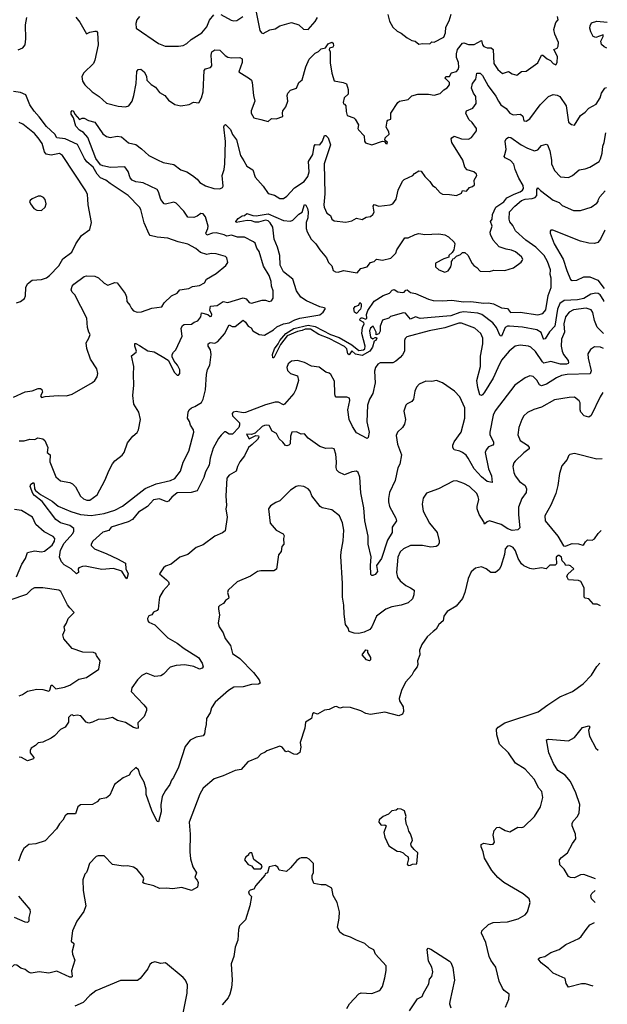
# Model space of a CAD drawing. Extents: x 1690054 to 1842981, y 782881 to 914114.
# Tile 539 of 656: x 1835419 to 1840403, y 816700 to 825057. Entities that reach past the tile are written whole.
import ezdxf

# ---------------------------------------------------------------- set-up
doc = ezdxf.new("R2010")
doc.units = 0

msp = doc.modelspace()

# ---------------------------------------------------------------- linework, layer by layer
at = {"layer": '0CON10XD'}
for points in [[(1837415, 825162.5), (1837454.3, 824965), (1837470, 824945), (1837485, 824940), (1837539.1, 824970.9), (1837585, 824979.2), (1837626.1, 825003.9), (1837725, 825033.8), (1837785, 825013.8), (1837825, 824975.8), (1837865, 824974.3), (1837925, 825041.2), (1837944.5, 825075)], [(1838542.7, 825102.7), (1838556.1, 825046.1), (1838583.8, 824995), (1838621.2, 824961.2), (1838655, 824943.8), (1838705, 824904), (1838745, 824881.2), (1838773.6, 824873.6), (1838805, 824850), (1838835, 824856.2), (1838896.4, 824853.6), (1838915, 824870), (1838935, 824867.5), (1839015, 824908.8), (1839031.4, 824945), (1839032, 824995), (1839062.7, 825047.3), (1839077.5, 825105)], [(1835405, 824802), (1835445, 824817.3), (1835465.8, 824845), (1835471.1, 824895), (1835467.9, 825015), (1835480.5, 825075)], [(1835895, 825078.8), (1835928.8, 825035), (1835985, 824937.5), (1836015, 824952), (1836055, 824961.2), (1836068.8, 824958.8), (1836077.3, 824947.3), (1836084, 824845), (1836057.3, 824712.7), (1836043.3, 824685), (1835964.1, 824605.9), (1835946.7, 824575), (1835950, 824535), (1835971.2, 824505), (1836032.5, 824445), (1836094, 824405), (1836155, 824348.8), (1836255, 824322.5), (1836315, 824317.1), (1836345, 824325.8), (1836373, 824367), (1836387.8, 824415), (1836405.5, 824515), (1836412.3, 824617.7), (1836422.5, 824635), (1836445, 824637.5), (1836475, 824613.3), (1836495, 824577.5), (1836497.1, 824545), (1836535, 824506), (1836570, 824485), (1836605, 824440), (1836650, 824415), (1836680, 824375), (1836735, 824337.5), (1836785, 824327.5), (1836855, 824337.5), (1836893.9, 824356.1), (1836938.8, 824351.2), (1836962, 824395), (1836974.3, 824445.7), (1836983.6, 824626.4), (1836995, 824639.2), (1837038.1, 824651.9), (1837047.5, 824665), (1837042, 824755), (1837048.2, 824785), (1837075, 824800.2), (1837115, 824797.8), (1837162.4, 824752.4), (1837185, 824739.5), (1837215, 824732.9), (1837285, 824735.6), (1837304.4, 824724.4), (1837306.5, 824695), (1837276.7, 824615), (1837369.1, 824559.1), (1837383.8, 824545), (1837390.8, 824525), (1837401.2, 824415), (1837412, 824365), (1837382, 824285), (1837382, 824265), (1837404.4, 824224.4), (1837465, 824211.2), (1837525, 824193.3), (1837555, 824220), (1837593.6, 824216.4), (1837650, 824235), (1837646.7, 824265), (1837651.2, 824285), (1837675, 824317.5), (1837693.8, 824365), (1837688, 824415), (1837694.2, 824435), (1837715, 824458.8), (1837766.7, 824475), (1837786, 824525), (1837815, 824547.5), (1837845, 824656.2), (1837875, 824722), (1837925, 824773.1), (1837952, 824788), (1837975, 824810), (1838013, 824817), (1838035, 824852), (1838065, 824866.7), (1838076.8, 824856.8), (1838080.8, 824835), (1838075.5, 824824.5), (1838047.5, 824815), (1838042.5, 824805), (1838050.8, 824785), (1838052.1, 824692.1), (1838065, 824602.5), (1838087, 824537), (1838162.5, 824525), (1838192, 824512), (1838204.2, 824465), (1838204.4, 824425.6), (1838170, 824395), (1838161.2, 824355), (1838164, 824344), (1838175, 824340), (1838184, 824325), (1838188.3, 824278.3), (1838197.5, 824245), (1838252.5, 824225), (1838264.1, 824214.1), (1838292.5, 824165), (1838287.5, 824135), (1838291.7, 824121.7), (1838341.7, 824071.7), (1838344.2, 824025), (1838351.8, 824011.8), (1838405, 823996.2), (1838496.2, 824026.2), (1838513, 824023), (1838524, 824005), (1838536.7, 824003.3), (1838538, 824015), (1838516.7, 824035), (1838520, 824055), (1838552.5, 824085), (1838549.5, 824105), (1838528.1, 824145), (1838534.4, 824195.6), (1838542.5, 824205), (1838566.9, 824213.1), (1838568, 824265), (1838626.7, 824353.3), (1838640, 824365), (1838715, 824380), (1838745, 824410), (1838795, 824423.8), (1838885, 824424.2), (1838934.2, 824415.8), (1838985, 824430), (1839017, 824463), (1839045, 824480), (1839065.7, 824505), (1839063.1, 824525), (1839032.1, 824555), (1839027.8, 824565), (1839032, 824575), (1839065, 824576), (1839080, 824605), (1839123.3, 824616.7), (1839138.2, 824635), (1839143.9, 824655), (1839141.8, 824695), (1839123.8, 824735), (1839123.8, 824766.2), (1839131.1, 824805), (1839175, 824857.5), (1839185, 824859.6), (1839225, 824847.7), (1839275, 824846.4), (1839335, 824880), (1839343.3, 824845), (1839355, 824830), (1839385, 824819.4), (1839418.5, 824818.5), (1839434.2, 824805), (1839440.5, 824685), (1839475, 824635.8), (1839515, 824600), (1839565, 824616.7), (1839595, 824598), (1839635, 824586.7), (1839675, 824617.5), (1839715, 824620), (1839815, 824690), (1839845, 824757.5), (1839855, 824756.7), (1839892.9, 824725), (1839921.1, 824711.1), (1839943.3, 824685), (1839965, 824674.7), (1839977.7, 824695), (1839981.1, 824745), (1839950, 824805), (1839976.7, 824815), (1839986.1, 824833.9), (1839988.8, 824865), (1839958.6, 824935), (1839948.5, 824975), (1839967.3, 825032.7), (1839986.2, 825055), (1839980, 825085)], [(1836434.5, 825085.5), (1836413.6, 825056.4), (1836403.3, 825025), (1836405.6, 824985.6), (1836595, 824854.4), (1836651.7, 824831.7), (1836765, 824832), (1836805, 824838.8), (1836836.7, 824855), (1836872.1, 824887.9), (1836962.9, 824945), (1837005, 824997.1), (1837027.3, 825052.7), (1837065, 825098.6)], [(1837125, 825100), (1837212.8, 825052.8), (1837235, 825048.6), (1837259.1, 825050.9), (1837310, 825085)], [(1840400.3, 824815.2), (1840377.4, 824827.4), (1840355, 824846.9), (1840347.7, 824875), (1840367.1, 824915), (1840367.5, 824927.5), (1840305, 824907.1), (1840283.3, 824913.3), (1840262.9, 824955), (1840255.6, 824985), (1840257.5, 825005), (1840270.3, 825029.7), (1840315, 825044.5), (1840402.9, 825035.6)], [(1835415, 821483.5), (1835457, 821483), (1835505, 821495.8), (1835545.8, 821494.2), (1835571.7, 821508.3), (1835615, 821498.8), (1835631.2, 821485), (1835657.5, 821425), (1835651.2, 821385), (1835676.2, 821365), (1835675.6, 821305), (1835725, 821176), (1835765, 821144.4), (1835845, 821128.5), (1835866.6, 821116.6), (1835891.5, 821091.5), (1835934, 821014), (1835960.5, 820990.5), (1835989.4, 820979.4), (1836015, 820978.5), (1836074.5, 821025.5), (1836140, 821145), (1836176.2, 821235), (1836205, 821287.5), (1836226.1, 821313.9), (1836287.7, 821362.3), (1836306.1, 821383.9), (1836332.5, 821465), (1836378.3, 821521.7), (1836415, 821552.5), (1836426.2, 821575), (1836443.6, 821663.6), (1836430, 821725), (1836387.5, 821795), (1836377.3, 821867.3), (1836386.5, 821955), (1836383.3, 822045), (1836388.1, 822115), (1836366.2, 822205), (1836405.5, 822234.5), (1836410, 822245), (1836395.7, 822285), (1836395, 822307.5), (1836405, 822309.2), (1836435, 822293.1), (1836505, 822245.7), (1836558.3, 822238.3), (1836628.3, 822198.3), (1836677.7, 822167.7), (1836731.7, 822061.7), (1836755, 822040), (1836765, 822040), (1836776.7, 822055), (1836776.2, 822085), (1836756.7, 822125), (1836729.3, 822159.3), (1836712.5, 822195), (1836712.5, 822215), (1836722.5, 822235), (1836743.6, 822256.4), (1836797.8, 822372.2), (1836788.1, 822435), (1836798.8, 822461.2), (1836815, 822470), (1836875, 822473.3), (1836899.1, 822490.9), (1836929.2, 822500.8), (1836956.1, 822533.9), (1836962.2, 822567.8), (1837014.6, 822554.6), (1837035, 822539.2), (1837045, 822540), (1837049.4, 822555), (1837032.2, 822592.2), (1837038.1, 822625), (1837095, 822631.2), (1837144.6, 822665.4), (1837185, 822657.1), (1837315.4, 822695.4), (1837338.9, 822688.9), (1837365, 822658.1), (1837385, 822650), (1837475, 822676.9), (1837505, 822675.8), (1837535, 822666.2), (1837555, 822670), (1837570, 822695), (1837568.8, 822755), (1837555.6, 822795.6), (1837552.2, 822835), (1837535.6, 822885), (1837486.7, 822965), (1837449.8, 823089.8), (1837429.3, 823119.3), (1837415, 823160), (1837403, 823173), (1837325, 823210), (1837265, 823211.8), (1837215, 823228.2), (1837175, 823219.7), (1837151.7, 823231.7), (1837085, 823248.5), (1837055.3, 823245.3), (1837005, 823228.5), (1836996.6, 823245), (1837015.8, 823284.2), (1837017.8, 823305), (1836995, 823382.9), (1836975, 823408.1), (1836955, 823412.2), (1836925, 823390.4), (1836895, 823378.5), (1836845, 823380.5), (1836811.2, 823431.2), (1836745, 823501.1), (1836725, 823508.2), (1836655, 823490.8), (1836645, 823494), (1836615, 823531.2), (1836595.9, 823595.9), (1836584.4, 823615), (1836465, 823673.6), (1836445, 823676.6), (1836405, 823680.4), (1836373.1, 823695), (1836356.6, 823715), (1836337.7, 823767.7), (1836309.4, 823809.4), (1836187.5, 823802.5), (1836125, 823816), (1836105, 823825.8), (1836065, 823877.9), (1835996.6, 824056.6), (1835960.9, 824100.9), (1835925, 824118.6), (1835893.6, 824153.6), (1835874.1, 824224.1), (1835856.2, 824255), (1835856.2, 824275), (1835864.3, 824285.7), (1835875, 824280), (1835886.7, 824255), (1835925, 824210), (1835948.3, 824221.7), (1835965, 824222.5), (1836001.3, 824201.3), (1836055, 824186.2), (1836125, 824088.6), (1836155, 824065.7), (1836185, 824058), (1836245, 824068), (1836282.3, 824062.3), (1836342.7, 824012.7), (1836405, 823996.7), (1836451.1, 823961.1), (1836514.3, 823905), (1836586.6, 823866.6), (1836635, 823846.2), (1836725, 823827.8), (1836784.1, 823784.1), (1836835, 823765.5), (1836884.3, 823735), (1836922.9, 823705), (1836946.1, 823676.1), (1836995, 823645.7), (1837065, 823623.3), (1837115, 823621.4), (1837137.9, 823632.1), (1837145.7, 823645), (1837135.4, 823735), (1837152.5, 823785), (1837158.4, 823835), (1837165.3, 824024.7), (1837151.1, 824148.9), (1837155, 824163.3), (1837165, 824168.8), (1837205.8, 824125), (1837222.5, 824082.5), (1837256.3, 824036.3), (1837292.2, 823905), (1837318.7, 823858.7), (1837345, 823814), (1837395, 823783.3), (1837415, 823721.2), (1837482.5, 823645), (1837525, 823581.2), (1837578.6, 823568.6), (1837625, 823540), (1837655, 823540), (1837685, 823558.8), (1837748.9, 823631.1), (1837832.5, 823685), (1837862.6, 823727.4), (1837874.8, 823765), (1837869.4, 823855), (1837905, 823913.8), (1837915.6, 823985), (1837925, 823997.1), (1837965.7, 823995), (1837987.8, 824025), (1838003.8, 824075), (1838015, 824074.2), (1838035.7, 824055), (1838053.9, 823995), (1838000.3, 823835), (1838007.8, 823577.8), (1837997.1, 823485), (1838000, 823465), (1838025, 823416.2), (1838054.4, 823394.4), (1838067.5, 823365), (1838085, 823350.8), (1838185, 823338.6), (1838235, 823349.2), (1838275, 823372.5), (1838325, 823361.2), (1838358.3, 823381.7), (1838395, 823386.7), (1838415.5, 823404.5), (1838426.4, 823423.6), (1838415.7, 823475), (1838425, 823489.2), (1838465, 823475.7), (1838560, 823485), (1838585, 823493.8), (1838612.9, 823535), (1838629.5, 823610.5), (1838664.4, 823685.6), (1838680.3, 823699.7), (1838753.3, 823735), (1838768.1, 823751.9), (1838805, 823773.8), (1838825, 823771.2), (1838855.7, 823725.7), (1838898.8, 823685), (1838920.3, 823650.3), (1838943.3, 823635), (1838985, 823586.7), (1839005.9, 823575.9), (1839065, 823574), (1839125, 823563.8), (1839165.8, 823584.2), (1839175, 823606.2), (1839207.5, 823602.5), (1839235, 823632.5), (1839260.7, 823640.7), (1839277.5, 823655), (1839273.3, 823695), (1839296, 823734), (1839293.8, 823745), (1839272, 823765), (1839215, 823784.3), (1839194.6, 823804.6), (1839176.4, 823865), (1839085.6, 824015), (1839078, 824045), (1839083.3, 824055), (1839105, 824068.6), (1839165, 824047.3), (1839225, 824042.2), (1839251.7, 824058.3), (1839294.2, 824115), (1839294.3, 824135), (1839257.5, 824185), (1839228.8, 824208.8), (1839203.8, 824265), (1839209.5, 824285), (1839263, 824307), (1839291.4, 824345), (1839288, 824405), (1839266.7, 824435), (1839251.9, 824475), (1839258.1, 824515), (1839287.3, 824552.7), (1839296.9, 824603.1), (1839325, 824603.1), (1839345, 824584.4), (1839392.2, 824495), (1839457.7, 824407.7), (1839478.8, 824365), (1839500, 824335), (1839544.6, 824304.6), (1839575, 824264.3), (1839605, 824250.4), (1839665.6, 824255.6), (1839687, 824237), (1839695, 824198.8), (1839715, 824196), (1839746.9, 824215), (1839834.4, 824335.6), (1839904.5, 824405), (1839945, 824422.7), (1839978, 824418), (1840000, 824405), (1840053.8, 824325), (1840075, 824187.5), (1840098.3, 824168.3), (1840125, 824162.5), (1840175.6, 824244.4), (1840215, 824272), (1840245, 824306), (1840308.6, 824341.4), (1840342.1, 824395), (1840354.5, 824435), (1840381.1, 824475), (1840395, 824480.4), (1840396.3, 824480.4)], [(1835365, 821853.8), (1835465, 821898.8), (1835525, 821906.2), (1835576.1, 821926.1), (1835595, 821926.7), (1835607.7, 821917.7), (1835612.5, 821895), (1835593.8, 821865), (1835605, 821850), (1835635, 821860), (1835745, 821867.5), (1835815, 821864), (1835865, 821878), (1836035, 821978.8), (1836055.7, 821994.3), (1836076, 822025), (1836082, 822055), (1836072, 822095), (1836018, 822175), (1835987.5, 822267.5), (1835981.4, 822315), (1836006.2, 822355), (1836015.6, 822385), (1836003.8, 822405), (1835994.4, 822444.4), (1835989.4, 822525), (1835885, 822722), (1835862.9, 822745), (1835854.2, 822765), (1835864, 822795), (1835877.9, 822812.1), (1835965, 822877.5), (1835985, 822884.2), (1836055, 822881.2), (1836086.3, 822866.3), (1836135, 822821.4), (1836165, 822804.2), (1836225, 822826.7), (1836245, 822823.3), (1836313.2, 822733.2), (1836324.4, 822704.4), (1836327.5, 822665), (1836353.8, 822635), (1836366, 822605), (1836385, 822586), (1836415, 822574.2), (1836452.7, 822577.3), (1836540, 822610), (1836625, 822620), (1836644.4, 822655), (1836705, 822714.2), (1836753.8, 822735), (1836776.7, 822763.3), (1836833, 822773), (1836854.3, 822775.7), (1836885, 822793.3), (1836945, 822800.5), (1836985, 822822.7), (1837003.7, 822856.3), (1837086.4, 822903.6), (1837167.7, 822972.3), (1837183.8, 822996.2), (1837176, 823035), (1837165, 823047.1), (1837085, 823070), (1837042.7, 823072.7), (1837005, 823063.1), (1836951.6, 823081.6), (1836914, 823115), (1836845, 823151.4), (1836761.5, 823171.5), (1836674.1, 823204.1), (1836585, 823212), (1836525, 823226.2), (1836515.8, 823235.8), (1836475, 823332.5), (1836446.2, 823445), (1836435, 823466.7), (1836340, 823565), (1836185, 823667.8), (1836148.1, 823695), (1836104.5, 823714.5), (1836074.8, 823744.8), (1836042.2, 823805), (1835989.4, 823849.4), (1835968.2, 823878.2), (1835908.4, 823998.4), (1835805, 824045.3), (1835734.3, 824054.3), (1835715.6, 824085.6), (1835645, 824150.7), (1835585, 824233.8), (1835540.2, 824280.2), (1835504.1, 824335), (1835469.6, 824419.6), (1835425, 824440.4), (1835365, 824447.1)], [(1835392.5, 822655), (1835425, 822666.2), (1835458.8, 822691.2), (1835467, 822713), (1835471.5, 822785), (1835485, 822815.6), (1835525, 822847.8), (1835605, 822852.5), (1835645, 822866.7), (1835672.5, 822885), (1835751.1, 822968.9), (1835785, 823028), (1835860.6, 823085), (1835894.5, 823155.5), (1835943.8, 823225), (1836012.3, 823277.7), (1836028.8, 823335), (1835999.2, 823485), (1835995.9, 823534.1), (1835992.7, 823572.7), (1835980, 823605), (1835782.5, 823905), (1835755, 823920.6), (1835685, 823907.3), (1835644.2, 823915), (1835630, 823935), (1835610, 824005), (1835575, 824055.7), (1835545, 824090), (1835445, 824170), (1835415, 824184.2)], [(1840371.5, 822393.4), (1840317.3, 822447.3), (1840293.1, 822505), (1840280.8, 822570.8), (1840264.7, 822594.7), (1840225, 822608.1), (1840116.6, 822593.4), (1840080.8, 822575), (1840047.1, 822535), (1840035.4, 822475), (1840039.6, 822405), (1840014.5, 822345), (1840012.1, 822285), (1840018.8, 822245), (1840032, 822215), (1840069.6, 822165), (1840074.4, 822145.6), (1840070.5, 822139.5), (1840055.8, 822134.2), (1840005, 822134.8), (1839925, 822156.1), (1839865, 822141.5), (1839852.2, 822152.2), (1839795, 822241.9), (1839755, 822277.5), (1839733.8, 822286.2), (1839665, 822295.6), (1839622.4, 822287.6), (1839569.4, 822245), (1839505, 822167.5), (1839473.3, 822103.3), (1839436.1, 822015), (1839362.7, 821895), (1839345, 821873.5), (1839335, 821868.5), (1839322.1, 821872.1), (1839304.1, 821935), (1839295.3, 821995), (1839327.2, 822115), (1839328, 822202), (1839347.1, 822305), (1839347.8, 822355), (1839328.9, 822395), (1839279.4, 822439.4), (1839165, 822481.6), (1839145, 822481.2), (1839025, 822442.2), (1838892.6, 822417.4), (1838701.4, 822365), (1838687.4, 822352.6), (1838681.8, 822335), (1838681.6, 822245), (1838666, 822214), (1838645, 822190), (1838610.3, 822159.7), (1838583.9, 822146.1), (1838475, 822143.8), (1838457.1, 822132.9), (1838435.6, 822104.4), (1838428.6, 822075), (1838433.5, 821975), (1838412.7, 821885), (1838385.4, 821835), (1838369.6, 821785), (1838363.1, 821645), (1838382.5, 821555), (1838375, 821510), (1838365, 821503.3), (1838275, 821552), (1838241.1, 821605), (1838214.7, 821664.7), (1838202.9, 821745), (1838218, 821825), (1838216.1, 821846.1), (1838193.9, 821853.9), (1838102.7, 821852.7), (1838094.3, 821864.3), (1838091.4, 821885), (1838088.8, 821988.8), (1838056.8, 822046.8), (1838045, 822056), (1838014.3, 822064.3), (1837957.5, 822107.5), (1837895, 822116.7), (1837835, 822148.1), (1837775, 822165.6), (1837725, 822158.6), (1837695.7, 822135), (1837683.3, 822105), (1837689.8, 822079.8), (1837715.8, 822055), (1837774.2, 822035), (1837783.1, 821995), (1837762.2, 821917.8), (1837745, 821884), (1837665, 821793.1), (1837655, 821789.4), (1837615, 821810), (1837585, 821810.4), (1837505, 821787.9), (1837335, 821721.8), (1837315, 821719.7), (1837255, 821732.4), (1837230, 821725), (1837221.2, 821715), (1837223.3, 821695), (1837282.5, 821635), (1837283.5, 821615), (1837276.1, 821595), (1837225, 821539.2), (1837195, 821539.2), (1837165, 821560), (1837155, 821558.1), (1837127.9, 821532.1), (1837105, 821502.5), (1837060.7, 821419.3), (1837035.5, 821334.5), (1837026, 821275), (1836995, 821220), (1836979.7, 821170.3), (1836922.9, 821057.1), (1836874.2, 821044.2), (1836755, 821040.7), (1836707.8, 821005), (1836680, 820970), (1836665.9, 820964.1), (1836605, 820991.1), (1836555, 820980.9), (1836502.7, 820925), (1836425, 820878.2), (1836375.6, 820815), (1836338.8, 820795), (1836195, 820750), (1836175, 820721.2), (1836123.9, 820706.1), (1836037.9, 820632.1), (1836024.3, 820605.7), (1836025.8, 820595), (1836051.9, 820565), (1836158.8, 820525), (1836247.7, 820482.3), (1836315.5, 820445), (1836318.5, 820395), (1836337.8, 820355), (1836327.7, 820312.3), (1836315, 820324.4), (1836286.4, 820376.4), (1836215, 820398.2), (1836115, 820389.3), (1835975, 820418.1), (1835952.7, 820417.3), (1835921.2, 820405), (1835914.3, 820395), (1835916.4, 820365), (1835900, 820355), (1835855, 820397.5), (1835795, 820429.2), (1835772.5, 820455), (1835757.1, 820495), (1835765, 820553.8), (1835795.4, 820615), (1835870.7, 820695), (1835879.1, 820715), (1835877.5, 820737.5), (1835843, 820763), (1835765, 820787.1), (1835726.3, 820816.3), (1835608.1, 820968.1), (1835545, 821018.2), (1835531.5, 821035), (1835506.5, 821095), (1835514, 821116), (1835535, 821128), (1835541.9, 821115), (1835542.9, 821075), (1835551.4, 821061.4), (1835595, 821026.9), (1835695, 820972), (1835745, 820926.9), (1835852.5, 820882.5), (1835935, 820856.2), (1836025, 820848.8), (1836135, 820865.3), (1836225, 820895.5), (1836292.1, 820927.9), (1836482.5, 821077.5), (1836575, 821118.4), (1836698, 821145), (1836735, 821162.7), (1836782.2, 821225), (1836805, 821302.5), (1836852.9, 821395), (1836895.7, 821555), (1836894.2, 821575), (1836867.1, 821615), (1836857.7, 821647.7), (1836841.1, 821675), (1836848.5, 821725), (1836856.5, 821745), (1836875, 821764.2), (1836905.6, 821775), (1836961.2, 821808.8), (1836975.3, 821835), (1836996, 821915), (1837003.1, 822045), (1837013, 822087), (1837030.8, 822125), (1837043.4, 822215), (1837038.5, 822255), (1837017.3, 822285), (1837018.5, 822305), (1837035, 822316.4), (1837075, 822313.1), (1837099.6, 822325), (1837155, 822391.5), (1837195, 822468), (1837221.8, 822451.8), (1837245, 822452.5), (1837315, 822505.6), (1837335, 822488.9), (1837355.8, 822455.8), (1837383.2, 822443.2), (1837397.1, 822417.1), (1837450, 822385), (1837495, 822378.2), (1837572.9, 822425), (1837598.5, 822451.5), (1837655, 822475.9), (1837705, 822484.8), (1837751.2, 822508.8), (1837795, 822522.5), (1837965, 822551.1), (1837992.9, 822575), (1838013.3, 822605), (1838002.5, 822612.5), (1837965, 822619.6), (1837851.4, 822671.4), (1837802, 822702), (1837766.4, 822756.4), (1837736.5, 822855), (1837657.1, 822917.1), (1837627.6, 822975), (1837625, 823055.8), (1837606.8, 823126.8), (1837578, 823195), (1837565.2, 823295), (1837542.8, 823332.8), (1837525, 823348.8), (1837505, 823355.3), (1837445, 823338.6), (1837415, 823338.6), (1837385, 823350.8), (1837346.9, 823353.1), (1837253.8, 823335), (1837250.8, 823345), (1837270.7, 823369.3), (1837305, 823391.2), (1837325, 823396.2), (1837345, 823413.3), (1837395, 823395.7), (1837425, 823392.9), (1837525, 823410.6), (1837655, 823352.5), (1837715, 823348.2), (1837735, 823355.4), (1837785, 823405.4), (1837815.2, 823424.8), (1837835, 823488.8), (1837845, 823484), (1837860, 823455), (1837866.1, 823425), (1837862.2, 823375), (1837847.5, 823335), (1837847.9, 823285), (1837856, 823256), (1837892.2, 823195), (1837931.4, 823155), (1837964, 823104), (1838020.6, 823035), (1838036.9, 822995), (1838066.7, 822966.7), (1838078.6, 822928.6), (1838098.1, 822918.1), (1838120, 822915), (1838165, 822927.8), (1838282, 822908), (1838313.7, 822946.3), (1838365, 822958.8), (1838395, 822996.2), (1838425, 823005.8), (1838445, 823024), (1838495, 823015.8), (1838565.6, 823034.4), (1838608.1, 823075), (1838618.6, 823105), (1838685, 823206.7), (1838715, 823206.7), (1838774.6, 823235.4), (1838805, 823241.4), (1838855, 823234), (1838975, 823239.2), (1839025, 823232), (1839056.7, 823215), (1839105, 823170), (1839110, 823155), (1839100, 823105), (1839088.3, 823081.7), (1839060, 823055), (1839058.3, 823041.7), (1839015, 823027.5), (1838945, 822990), (1838945, 822960), (1838975, 822933.3), (1839025, 822913.8), (1839052.5, 822925), (1839075, 822960), (1839082.5, 822985), (1839080, 823005), (1839090, 823015), (1839091.7, 823028.3), (1839105, 823030), (1839125, 823050), (1839157, 823063), (1839175, 823080), (1839195, 823080), (1839219.3, 823059.3), (1839258, 822988), (1839270.5, 822970.5), (1839297.5, 822955), (1839325, 822923.8), (1839405, 822920), (1839439.7, 822930.3), (1839535, 822927.5), (1839608.3, 822951.7), (1839671.7, 822998.3), (1839684, 823015), (1839685.7, 823025.7), (1839675.8, 823045), (1839625, 823086.4), (1839591.7, 823101.7), (1839545, 823109.4), (1839485, 823130), (1839436.2, 823185), (1839411.2, 823235), (1839408.8, 823255), (1839425.8, 823305), (1839412, 823345), (1839425, 823363.8), (1839430.3, 823405), (1839457.2, 823465), (1839525, 823510.8), (1839551.5, 823545), (1839613.2, 823576.8), (1839665, 823595.3), (1839685, 823610), (1839693.4, 823625), (1839689.3, 823649.3), (1839651.8, 823711.8), (1839620.8, 823785), (1839610.2, 823830.2), (1839581.8, 823861.8), (1839535.6, 823885.6), (1839529.2, 823895), (1839534.1, 823914.1), (1839544.7, 823955.3), (1839535.3, 824025), (1839544.9, 824045.1), (1839565, 824058.8), (1839585, 824057.5), (1839672, 823995), (1839725.4, 823965.4), (1839785, 823942.9), (1839815, 823951.5), (1839845, 823990.8), (1839885, 824000), (1839895, 823993.8), (1839915.6, 823945), (1839930.5, 823865), (1839930.5, 823835), (1839955, 823776), (1840005, 823722.9), (1840075, 823719.2), (1840106.9, 823735), (1840165, 823784), (1840215, 823790), (1840255.6, 823804.4), (1840333.8, 823855), (1840345.8, 823875), (1840358.9, 823925), (1840365.5, 823985), (1840376.7, 824015), (1840391.7, 824096.9)], [(1840374.7, 822665.3), (1840372.9, 822672.9), (1840341.6, 822721.6), (1840325, 822732.9), (1840306.2, 822736.2), (1840263.3, 822726.7), (1840205, 822691.1), (1840149.2, 822679.2), (1840037.5, 822672.5), (1840000.8, 822649.2), (1839981, 822599), (1839957.6, 822455), (1839911.4, 822408.6), (1839875, 822347.1), (1839865, 822346.4), (1839858.7, 822355), (1839842.2, 822402.2), (1839806.4, 822425), (1839685, 822446.9), (1839574.4, 822455.6), (1839555, 822454.7), (1839535.3, 822444.7), (1839505, 822371.2), (1839495, 822373.8), (1839463.9, 822443.9), (1839433.2, 822483.2), (1839338.1, 822555), (1839305, 822567.7), (1839185, 822578.3), (1839153.3, 822573.3), (1839075, 822543.8), (1838908.5, 822528.5), (1838815, 822520.6), (1838775, 822535.7), (1838735, 822516.7), (1838690, 822565), (1838675, 822570), (1838565, 822537.5), (1838550, 822525), (1838495, 822507.5), (1838477.5, 822455), (1838477, 822413), (1838465, 822390), (1838441.7, 822381.7), (1838442.5, 822405), (1838416.4, 822456.4), (1838395, 822439.2), (1838385.6, 822415), (1838395, 822363.8), (1838415, 822347.5), (1838435, 822360), (1838445, 822360), (1838447, 822353), (1838440, 822335), (1838425, 822330), (1838411.9, 822278.1), (1838388.2, 822245), (1838325, 822206.4), (1838268.4, 822218.4), (1838235, 822246.2), (1838212.1, 822212.1), (1838202.5, 822222.5), (1838192.5, 822265), (1838175, 822282.5), (1838045, 822350.3), (1837955, 822385.8), (1837885, 822430.6), (1837839.1, 822430.9), (1837815, 822418.6), (1837775, 822411.3), (1837687.2, 822372.8), (1837630.8, 822299.2), (1837575, 822185.8), (1837566.2, 822186.2), (1837564.1, 822215.9), (1837580, 822265), (1837612.5, 822305), (1837624.6, 822335), (1837675.5, 822395), (1837745, 822435.2), (1837865, 822463.4), (1837925, 822452.2), (1838055, 822385.9), (1838129, 822359), (1838236.7, 822296.7), (1838295, 822250), (1838335, 822254.1), (1838347.3, 822265), (1838348.7, 822285), (1838320.7, 822395), (1838325.3, 822445), (1838341.2, 822475), (1838337.8, 822487.8), (1838305.6, 822505), (1838303.1, 822515), (1838313.8, 822526.2), (1838325, 822526.9), (1838355.8, 822515), (1838364, 822525), (1838361.2, 822555), (1838370.9, 822589.1), (1838425, 822667.8), (1838502.9, 822717.1), (1838554.2, 822735), (1838578.5, 822761.5), (1838595, 822767.5), (1838625, 822747.5), (1838665, 822741.1), (1838681.2, 822745), (1838695, 822762), (1838705, 822763.8), (1838735, 822742.5), (1838775, 822734.2), (1838885, 822685.7), (1838925, 822674), (1839005, 822671.2), (1839085, 822677.5), (1839182.4, 822662.4), (1839244.4, 822665.6), (1839355, 822650.6), (1839395, 822654.3), (1839437.5, 822645), (1839505, 822612.5), (1839555, 822607.1), (1839582.7, 822572.7), (1839665, 822575.8), (1839815, 822551.1), (1839855, 822562.2), (1839882.7, 822595), (1839901.6, 822715), (1839927.2, 822785), (1839927.2, 822862.8), (1839919.5, 822895), (1839922.2, 822935), (1839896.4, 823005), (1839866.3, 823056.3), (1839796, 823126), (1839710.8, 823185), (1839624.2, 823265), (1839600.9, 823310.9), (1839575, 823342.5), (1839569.4, 823365), (1839573.6, 823426.4), (1839618.5, 823475), (1839675, 823522.6), (1839705, 823533.9), (1839765, 823539.7), (1839790.9, 823549.1), (1839803.8, 823566.2), (1839806.2, 823615), (1839815, 823630), (1839836.6, 823606.6), (1839945, 823524.4), (1839995, 823505.6), (1840020.8, 823480.8), (1840115, 823437.5), (1840175, 823437.5), (1840265, 823466.7), (1840315, 823500), (1840325.8, 823514.2), (1840326.4, 823526.4), (1840338.8, 823555), (1840385.9, 823603.8)], [(1835605, 823437.5), (1835633.6, 823466.4), (1835643.3, 823495), (1835635, 823530), (1835619.3, 823549.3), (1835599.3, 823559.3), (1835575, 823560), (1835525, 823537.5), (1835507, 823523), (1835502.5, 823515), (1835510, 823495), (1835537.5, 823455), (1835565, 823440), (1835605, 823437.5)], [(1840381.9, 823269.6), (1840378.9, 823265), (1840346.3, 823193.7), (1840322.8, 823167.2), (1840293.4, 823156.6), (1840245, 823160.4), (1840175, 823177), (1839939.7, 823269.7), (1839925, 823270), (1839917.5, 823262.5), (1839916.9, 823245), (1839953.5, 823153.5), (1840028.4, 823025), (1840058.4, 822928.4), (1840090.7, 822850.7), (1840104.7, 822844.7), (1840145, 822845.7), (1840205, 822875.4), (1840255, 822875.5), (1840322.9, 822845), (1840376.1, 822775.8)], [(1838275, 822564.1), (1838259.3, 822575), (1838253.1, 822605), (1838265, 822622.1), (1838295.4, 822634.6), (1838303, 822657), (1838315.4, 822645), (1838316.2, 822623.8), (1838308.5, 822601.5), (1838275, 822564.1)], [(1840370, 822267), (1840345, 822277.9), (1840295, 822279.4), (1840261.3, 822258.7), (1840237.9, 822222.1), (1840240.9, 822185), (1840266.3, 822076.3), (1840258, 822052), (1840062.5, 822045), (1840015, 822036.1), (1839972.9, 822017.1), (1839886.6, 821963.4), (1839845, 821948.8), (1839827.9, 821957.9), (1839805, 821997.1), (1839775, 822028.5), (1839745, 822033.6), (1839705, 822018.5), (1839619.2, 821955), (1839452.6, 821737.4), (1839435, 821700), (1839406.5, 821555), (1839407.8, 821535), (1839436.5, 821475), (1839438, 821455), (1839432.7, 821447.3), (1839395, 821430.6), (1839375, 821405.6), (1839367.8, 821385), (1839396, 821246), (1839421.8, 821185), (1839425, 821130), (1839385, 821138.6), (1839335, 821176.5), (1839273.5, 821245), (1839223.5, 821335), (1839205, 821360), (1839175, 821382.9), (1839153.3, 821395), (1839105, 821407.5), (1839091.9, 821425), (1839092.5, 821445), (1839104.5, 821475), (1839164, 821556), (1839193.1, 821675), (1839195, 821762.5), (1839150.8, 821855), (1839106.2, 821905), (1839005, 821976), (1838955, 821993.8), (1838915, 821986.2), (1838865, 821988.8), (1838807.7, 821962.3), (1838785, 821937.5), (1838771.2, 821905), (1838760, 821835), (1838743.6, 821816.4), (1838705, 821797.5), (1838693.3, 821785), (1838677.5, 821735), (1838691.2, 821665), (1838683.8, 821625), (1838666.2, 821595), (1838624.4, 821555.6), (1838612.7, 821527.3), (1838622.9, 821455), (1838656.4, 821363.6), (1838643.8, 821285), (1838625.8, 821254.2), (1838603.6, 821146.4), (1838554.5, 821045), (1838546.1, 820993.9), (1838546.2, 820965), (1838556.5, 820926.5), (1838610, 820825), (1838614.2, 820805), (1838579.1, 820750.9), (1838579.5, 820705), (1838539.9, 820640.1), (1838486.3, 820483.7), (1838446, 820425), (1838454.4, 820375), (1838435, 820348.1), (1838415, 820339.2), (1838405, 820340), (1838398.3, 820348.3), (1838394.2, 820424.2), (1838399.5, 820499.5), (1838375.7, 820605.7), (1838373.2, 820673.2), (1838345, 820802.5), (1838337.9, 820915), (1838312.4, 821042.4), (1838303.7, 821173.7), (1838290, 821215), (1838275, 821224.2), (1838235, 821220), (1838175, 821193.8), (1838125, 821218), (1838108, 821235), (1838102, 821255), (1838105.8, 821304.2), (1838100.5, 821370.5), (1838085.9, 821415.9), (1838065, 821421.2), (1838015, 821416.7), (1837965, 821433.3), (1837866.7, 821505), (1837835, 821543.3), (1837805, 821540), (1837767.7, 821557.7), (1837727.5, 821555), (1837716.8, 821523.2), (1837711.7, 821458.3), (1837701.9, 821445), (1837685, 821439.2), (1837673.1, 821443.1), (1837651.4, 821471.4), (1837618.5, 821498.5), (1837595.6, 821545), (1837560.6, 821565), (1837535, 821612), (1837515, 821617.1), (1837495, 821614.2), (1837475, 821604), (1837415, 821546.9), (1837385, 821536.2), (1837341.7, 821538.3), (1837365, 821500), (1837421.4, 821528.6), (1837444, 821524), (1837446.4, 821515), (1837437.2, 821495), (1837389.8, 821450.2), (1837359.3, 821425), (1837325.8, 821354.2), (1837286.9, 821305), (1837265.6, 821265), (1837255.5, 821224.5), (1837195, 821190), (1837175.6, 821165), (1837167.8, 821015), (1837174, 820935), (1837168, 820905), (1837177.5, 820835), (1837162.5, 820717.5), (1837139.1, 820700.9), (1837075, 820674.2), (1836975, 820598.6), (1836915, 820578), (1836845, 820518), (1836777.5, 820495), (1836702.5, 820435), (1836655, 820420), (1836637.5, 820405), (1836603.3, 820355), (1836665, 820304), (1836680.8, 820285), (1836686, 820265), (1836635, 820210), (1836604, 820155), (1836599.5, 820109.5), (1836593.3, 820055), (1836585, 820044), (1836552.3, 820027.7), (1836540, 820005), (1836515, 819997.5), (1836504, 819975), (1836506.2, 819955), (1836515, 819944.2), (1836565, 819921.2), (1836675, 819811.4), (1836755, 819766.2), (1836815, 819720.4), (1836935.7, 819645), (1836967, 819597), (1836976.2, 819565), (1836967.3, 819552.7), (1836945, 819544.3), (1836895, 819567.1), (1836820.7, 819580.7), (1836745, 819574.4), (1836695, 819560.8), (1836638, 819502), (1836615, 819486.9), (1836565, 819482.1), (1836495, 819510.8), (1836455, 819490), (1836419.2, 819455), (1836370, 819385), (1836364.2, 819355), (1836471.3, 819241.3), (1836493.8, 819215), (1836493.8, 819195), (1836475, 819144.2), (1836421.7, 819088.3), (1836422.5, 819045), (1836415, 819040), (1836385, 819050.8), (1836315, 819092.2), (1836247.9, 819107.9), (1836205, 819134), (1836145, 819120.8), (1836085, 819118.8), (1836035, 819093.8), (1836005, 819086.2), (1835981.2, 819095), (1835937.7, 819147.7), (1835905, 819153.3), (1835875, 819147.5), (1835865.8, 819155.8), (1835852.5, 819155), (1835833.8, 819135), (1835833.3, 819095), (1835805, 819053.3), (1835765, 819033.8), (1835715, 818980), (1835685, 818959.2), (1835615, 818924.2), (1835575, 818919.2), (1835553.3, 818896.7), (1835516.6, 818873.4), (1835507.1, 818855), (1835507.1, 818835), (1835537.5, 818795), (1835536.4, 818783.6), (1835485, 818768), (1835435, 818795.6), (1835415, 818798.9)], [(1840365.6, 821892.1), (1840343.2, 821855), (1840265, 821696.7), (1840247.3, 821682.7), (1840206.2, 821695), (1840179.2, 821725), (1840171.5, 821745), (1840171.4, 821805), (1840165, 821821.2), (1840123.9, 821853.9), (1840080.7, 821849.3), (1839955, 821830.6), (1839845, 821767.5), (1839780.2, 821749.8), (1839725.4, 821724.6), (1839695.8, 821695), (1839677.5, 821665), (1839651.4, 821595), (1839644.4, 821534.4), (1839665, 821486), (1839725, 821445.6), (1839740, 821425), (1839740, 821415), (1839695, 821380.8), (1839620.2, 821309.8), (1839609.2, 821295), (1839601.4, 821265), (1839609.4, 821215), (1839621.9, 821185), (1839658.6, 821138.6), (1839705, 821103.8), (1839718.6, 821075), (1839714.3, 821045), (1839677.6, 820992.4), (1839650.7, 820919.3), (1839650.4, 820855), (1839661.9, 820745), (1839644, 820726), (1839595, 820721.1), (1839560, 820735), (1839502.9, 820772.9), (1839405, 820804), (1839384.2, 820795.8), (1839362.5, 820775), (1839356.7, 820795), (1839316.2, 820856.2), (1839300.4, 820905), (1839299.2, 820925), (1839312.7, 820985), (1839308.8, 821008.8), (1839295, 821035.8), (1839235, 821094.2), (1839185, 821121.4), (1839125, 821142.9), (1839095, 821139.4), (1838972.5, 821075), (1838870.3, 821039.7), (1838841.4, 820995), (1838832.9, 820945), (1838841.4, 820885), (1838895.7, 820785), (1838960, 820705), (1838976.1, 820633.9), (1838976.2, 820615), (1838966.7, 820595), (1838950, 820585), (1838905, 820580.8), (1838835, 820595.7), (1838735, 820594.2), (1838675, 820566.9), (1838645, 820540.8), (1838625.6, 820495), (1838614.6, 820364.6), (1838624.6, 820324.6), (1838645, 820294), (1838694.2, 820254.2), (1838735, 820236), (1838763.3, 820215), (1838762.5, 820175), (1838749.7, 820140.3), (1838712.7, 820107.3), (1838655, 820088.5), (1838575, 820074.5), (1838523.8, 820055), (1838445.7, 819995), (1838406.9, 819903.1), (1838388.8, 819881.2), (1838342, 819858), (1838295, 819846.5), (1838255, 819849.4), (1838213.3, 819865), (1838205, 819893.3), (1838181.4, 819925), (1838170.3, 820010.3), (1838168.3, 820088.3), (1838155.7, 820155), (1838157, 820273), (1838141.4, 820505), (1838145, 820540), (1838161.9, 820635), (1838168.9, 820725), (1838155.5, 820785.5), (1838130.8, 820845), (1838065, 820897.5), (1837985, 820914.3), (1837966, 820925), (1837897.1, 821015), (1837882.5, 821055), (1837865, 821076), (1837830, 821095), (1837785, 821100), (1837765, 821096), (1837715, 821064.2), (1837625.6, 820974.4), (1837590.3, 820959.7), (1837545, 820930), (1837528.8, 820905), (1837543, 820783), (1837593.3, 820725), (1837653, 820693), (1837662.5, 820675), (1837657.5, 820655), (1837660, 820605), (1837642.5, 820585), (1837637, 820543), (1837613.3, 820515), (1837595.9, 820394.1), (1837575, 820378.8), (1837465, 820380), (1837435, 820373.8), (1837377.5, 820335), (1837262.5, 820285), (1837186.7, 820215), (1837181.2, 820195), (1837193.8, 820155), (1837190, 820145), (1837165, 820126.7), (1837147.3, 820102.7), (1837115, 820086.2), (1837105.9, 820074.1), (1837104.1, 820054.1), (1837114.2, 820005), (1837101.2, 819935), (1837110, 819905), (1837143.6, 819853.6), (1837161.2, 819805), (1837206, 819745), (1837225, 819678.8), (1837285, 819634), (1837402.5, 819515), (1837450.6, 819455), (1837457.1, 819425), (1837445, 819416), (1837385, 819415.8), (1837315, 819394.2), (1837235, 819392.5), (1837188.8, 819365), (1837077.5, 819265), (1837045, 819217.5), (1837033.3, 819175), (1837004.2, 819125.8), (1837001.2, 819075), (1836992, 819038), (1836986, 818995), (1836975, 818977.5), (1836915, 818966.2), (1836865, 818942.5), (1836821.7, 818888.3), (1836766.3, 818713.7), (1836723.1, 818625), (1836705, 818601.2), (1836692.2, 818565), (1836654.5, 818515.5), (1836625.8, 818465), (1836617, 818393), (1836618.1, 818335), (1836595, 818247.5), (1836585, 818252.5), (1836539.4, 818345), (1836492.1, 818482.1), (1836491.4, 818525), (1836473.8, 818585), (1836440, 818645), (1836425, 818690), (1836405, 818710), (1836360.7, 818669.3), (1836346.4, 818643.6), (1836295, 818622.5), (1836223, 818567), (1836183.3, 818475), (1836155, 818453.8), (1836095, 818441.2), (1836075, 818420), (1836035, 818396.7), (1835935, 818393.3), (1835913, 818377), (1835892.3, 818317.7), (1835825, 818316.2), (1835805, 818300), (1835785, 818263.8), (1835755, 818233.3), (1835730.5, 818189.5), (1835635, 818088.8), (1835555, 818061.2), (1835495, 818056.2), (1835455, 818023.3), (1835434, 817985), (1835409.2, 817915)], [(1840358.9, 821330.3), (1840315, 821326), (1840125, 821373.8), (1840085, 821366.2), (1840075, 821356.7), (1840062, 821325), (1840018.3, 821271.7), (1839996.2, 821205), (1839982.7, 821105), (1839965.5, 821035), (1839924.3, 820935.7), (1839874.4, 820845.6), (1839876.2, 820805), (1839984.1, 820674.1), (1840030.7, 820590.7), (1840045, 820587.5), (1840055, 820592.5), (1840105, 820610), (1840158.3, 820608.3), (1840195, 820597.5), (1840205, 820602.5), (1840216.7, 820625), (1840235, 820641.2), (1840275, 820640), (1840295, 820650), (1840325, 820697.5), (1840351.6, 820720.8)], [(1835528.6, 820835), (1835435, 820891.1), (1835375, 820900.6)], [(1835392.3, 820327.7), (1835436.5, 820435), (1835467.1, 820485), (1835484.5, 820535.5), (1835545, 820548.6), (1835605, 820541.9), (1835630, 820545), (1835695, 820595.8), (1835715, 820631.2), (1835715.7, 820655), (1835701.7, 820671.7), (1835625, 820710), (1835555, 820771.2), (1835528.6, 820835)], [(1840344.1, 820082.3), (1840316.4, 820096.4), (1840285, 820096.7), (1840245, 820142.5), (1840215, 820147.5), (1840207, 820157), (1840207.5, 820235), (1840179.3, 820289.3), (1840158.3, 820298.3), (1840075, 820303.3), (1840062.5, 820325), (1840060, 820335), (1840070, 820355), (1840120, 820395), (1840091.7, 820421.7), (1840075, 820427.5), (1840050, 820425), (1840040, 820445), (1840020, 820465), (1840013.3, 820495), (1839995, 820510), (1839985, 820510), (1839970, 820495), (1839971.7, 820438.3), (1839961.7, 820428.3), (1839915, 820427.5), (1839883.6, 820396.4), (1839845, 820403.8), (1839775, 820393.8), (1839745, 820398.8), (1839695, 820421.2), (1839675, 820440), (1839647.5, 820485), (1839625, 820550), (1839605, 820578), (1839575, 820591.4), (1839555, 820587.5), (1839537.5, 820565), (1839531.2, 820518.8), (1839498.8, 820415), (1839485, 820390), (1839455, 820366.2), (1839415, 820363.8), (1839375.5, 820395.5), (1839335, 820412.5), (1839285, 820402), (1839248.3, 820371.7), (1839223.8, 820315), (1839195.7, 820194.3), (1839175.5, 820144.5), (1839120.3, 820079.7), (1839045, 820033.3), (1839016.7, 819995), (1839010, 819955), (1838975, 819923.3), (1838951.2, 819885), (1838927, 819863), (1838875, 819820), (1838830, 819755), (1838810, 819705), (1838813.3, 819665), (1838793.6, 819616.4), (1838796.7, 819585), (1838790, 819565), (1838761.7, 819528.3), (1838746, 819495), (1838691.4, 819435), (1838658.6, 819365), (1838637.5, 819295), (1838640.8, 819275), (1838672, 819225), (1838673.9, 819186.1), (1838665, 819163.3), (1838635, 819148.8), (1838515, 819179.2), (1838395, 819160), (1838355, 819168), (1838311.7, 819191.7), (1838225, 819218.8), (1838165, 819222.5), (1838135, 819213.3), (1838105, 819226.7), (1838090, 819225), (1838045, 819202.5), (1838005, 819197.5), (1837945, 819162.5), (1837915, 819173.8), (1837902.5, 819165), (1837892.5, 819125), (1837842.5, 819095), (1837836.4, 819043.6), (1837797, 818923), (1837803, 818883), (1837793.6, 818836.4), (1837770.7, 818819.3), (1837742.7, 818822.7), (1837695, 818850), (1837675, 818843.3), (1837645, 818882.5), (1837625, 818890), (1837515, 818852.5), (1837500.7, 818839.3), (1837465, 818823.3), (1837435, 818793.3), (1837352.7, 818757.3), (1837297, 818693), (1837245, 818683.8), (1837145, 818638.8), (1837067.3, 818612.7), (1836974.2, 818535), (1836948, 818485), (1836857.1, 818245), (1836865.8, 818144.2), (1836861.9, 817995), (1836868.6, 817935), (1836887, 817867), (1836917.5, 817815), (1836904, 817775), (1836923.8, 817755), (1836931.9, 817735), (1836927.5, 817695), (1836875, 817665.6), (1836795, 817692.9), (1836715, 817680), (1836665, 817686), (1836603.6, 817683.6), (1836557, 817707), (1836473.3, 817725), (1836463.8, 817735), (1836471.2, 817765), (1836463.8, 817785), (1836413.9, 817843.9), (1836385, 817863.3), (1836336.1, 817876.1), (1836296.4, 817873.6), (1836205, 817887.5), (1836135, 817960), (1836085, 817960), (1836066.2, 817953.8), (1836010, 817895), (1835995, 817842.5), (1835985, 817820), (1835970, 817805), (1835953.6, 817756.4), (1835956.2, 817665), (1835980.8, 817535), (1835963.4, 817486.6), (1835904.5, 817405.5), (1835865.8, 817325), (1835856.2, 817236.2), (1835877.3, 817217.3), (1835879.2, 817205), (1835865, 817150)], [(1835415, 819318.9), (1835441.4, 819328.6), (1835485, 819357.1), (1835565, 819375.7), (1835615, 819373.1), (1835665, 819359.2), (1835674.2, 819365.8), (1835685, 819407.5), (1835695, 819410), (1835725, 819376.7), (1835799.5, 819390.5), (1835845, 819408.9), (1835920.8, 819459.2), (1835985.8, 819475), (1836091.2, 819545), (1836100, 819615), (1836069.3, 819659.3), (1836065, 819676.7), (1836045.6, 819685.6), (1835955, 819688), (1835865, 819721.2), (1835792.3, 819802.3), (1835783.8, 819835), (1835801.4, 819875), (1835796.7, 819905), (1835815.6, 819934.4), (1835830, 819975), (1835880, 820025), (1835844.2, 820064.2), (1835825, 820090), (1835768, 820205), (1835750, 820215), (1835616.2, 820236.2), (1835545, 820235.5), (1835518, 820222), (1835475, 820177.5), (1835335, 820130)], [(1838385, 819614.3), (1838359.2, 819625), (1838322.5, 819665), (1838355, 819707.5), (1838367.5, 819705), (1838370, 819685), (1838392.9, 819645), (1838394.2, 819625), (1838385, 819614.3)], [(1839540, 816675), (1839567, 816743), (1839570, 816785), (1839528.3, 816818.3), (1839515, 816837.5), (1839486.1, 816896.1), (1839458.8, 817015), (1839435, 817046.7), (1839414.3, 817074.3), (1839402, 817105), (1839373.8, 817225), (1839336.7, 817305), (1839340, 817325), (1839395, 817376.2), (1839435, 817394), (1839555, 817400), (1839645.7, 817424.3), (1839705, 817460), (1839726.2, 817485), (1839750, 817565), (1839740, 817595), (1839688.8, 817638.8), (1839524.6, 817734.6), (1839474.2, 817775), (1839424.5, 817834.5), (1839360.3, 817940.3), (1839350.6, 817995), (1839333.9, 818036.1), (1839334.3, 818055.7), (1839355, 818068), (1839415, 818055.7), (1839435, 818058.8), (1839445.7, 818075), (1839436.2, 818135), (1839443.3, 818175), (1839465, 818200), (1839485, 818203.8), (1839502.5, 818195), (1839537.5, 818175), (1839575, 818163.8), (1839645, 818203.8), (1839679.1, 818200.9), (1839695, 818207.5), (1839785.6, 818295), (1839835.7, 818375), (1839857.5, 818455), (1839847.5, 818505), (1839822, 818535), (1839782.4, 818612.4), (1839705, 818697.1), (1839625, 818746.2), (1839565.8, 818835), (1839488.3, 818908.3), (1839466.1, 818986.1), (1839464.5, 819035.5), (1839477.6, 819052.4), (1839535, 819090), (1839816.8, 819183.2), (1839898.6, 819241.4), (1840000.3, 819309.7), (1840107.5, 819355), (1840199.1, 819420.9), (1840270, 819495), (1840315, 819567.5), (1840338.3, 819594.7)], [(1840302.9, 817764.6), (1840205, 817802), (1840175, 817798.8), (1840126.1, 817773.9), (1840090, 817775), (1840072.5, 817785), (1840036.8, 817846.8), (1840000, 817885), (1839998.8, 817925), (1840015, 817946), (1840066, 817985), (1840108, 818065), (1840136.2, 818105), (1840134, 818145), (1840106.2, 818215), (1840103.8, 818235), (1840113.8, 818255), (1840149.2, 818295), (1840164.3, 818325), (1840168.9, 818395), (1840135.6, 818495), (1840090.2, 818590.2), (1840045, 818644.2), (1839982.5, 818685), (1839945.7, 818745), (1839905.8, 818835), (1839886.7, 818945), (1839905, 818950), (1840075, 818936.2), (1840125, 818963.8), (1840191.5, 819048.5), (1840245, 819063.8), (1840253.8, 819055), (1840244.2, 819024.2), (1840252, 818975), (1840306.2, 818875), (1840325.1, 818856.9)], [(1838715, 817877.5), (1838735, 817882.5), (1838750.7, 817889.3), (1838788.3, 817891.7), (1838796.7, 817985), (1838763.6, 818013.6), (1838740, 818045), (1838737.5, 818065), (1838749.3, 818090.7), (1838748.8, 818105), (1838735, 818147.5), (1838718.3, 818168.3), (1838712, 818205), (1838700, 818225), (1838690, 818275), (1838696.7, 818295), (1838682.5, 818342.5), (1838655, 818356.7), (1838625, 818360), (1838611.7, 818348.3), (1838575, 818343.3), (1838545.8, 818314.2), (1838502.5, 818295), (1838467.5, 818265), (1838466.2, 818245), (1838485, 818221.2), (1838515, 818222.5), (1838527.5, 818215), (1838507, 818157), (1838515, 818120), (1838550, 818045), (1838619.3, 817999.3), (1838646.7, 817996.7), (1838670, 817985), (1838690, 817965), (1838710, 817955), (1838717.5, 817935), (1838705, 817890), (1838715, 817877.5)], [(1838193.8, 816665), (1838215.8, 816704.2), (1838295, 816790), (1838315, 816796.7), (1838405, 816792.5), (1838465, 816813.3), (1838480, 816825), (1838495, 816852.5), (1838516, 816925), (1838528.3, 816988.3), (1838525.9, 817025.9), (1838437.5, 817125), (1838423, 817163), (1838381.7, 817181.7), (1838345, 817217.5), (1838275, 817243.3), (1838225, 817270), (1838165, 817288.8), (1838135, 817313.3), (1838114, 817355), (1838128.3, 817431.7), (1838130, 817485), (1838111.4, 817565), (1838078.8, 817625), (1838066.2, 817685), (1838015, 817713.3), (1837975, 817713.8), (1837912.5, 817725), (1837900, 817765), (1837900, 817795), (1837910, 817815), (1837910, 817895), (1837873, 817933), (1837855, 817942.5), (1837805, 817943.3), (1837791.7, 817938.3), (1837768.3, 817921.7), (1837715, 817857.5), (1837681.7, 817828.3), (1837620, 817840), (1837607.5, 817865), (1837585, 817878.8), (1837533.6, 817866.4), (1837520, 817815), (1837501.7, 817808.3), (1837497.5, 817795), (1837422.7, 817707.3), (1837403.9, 817676.1), (1837375, 817670), (1837359.6, 817655), (1837365, 817635.8), (1837384, 817615), (1837370.8, 817535), (1837334.2, 817415.8), (1837283.3, 817365), (1837273.9, 817336.1), (1837268.8, 817245), (1837246.7, 817185), (1837236.2, 817105), (1837213, 817043), (1837220, 816905), (1837215, 816840), (1837201.2, 816785), (1837186.2, 816755), (1837136.7, 816695)], [(1837465, 817850), (1837476.7, 817865), (1837470.5, 817880.5), (1837405, 817930), (1837386.7, 817986.7), (1837370, 817985), (1837360, 817975), (1837360, 817965), (1837337, 817953), (1837326.7, 817925), (1837356.7, 817886.7), (1837386, 817876), (1837405, 817851.2), (1837465, 817850)], [(1840298.8, 817563.7), (1840267.5, 817595), (1840262.5, 817625), (1840270.7, 817639.3), (1840300.9, 817666.2)], [(1835407.4, 817617.4), (1835505.7, 817505), (1835508.8, 817481.2), (1835496.4, 817436.4), (1835495.8, 817405), (1835485.5, 817394.5), (1835465, 817396.7), (1835375, 817435.6)], [(1840284.4, 816854.2), (1840217, 816873), (1840185, 816873.8), (1840072.5, 816845), (1840055, 816877.5), (1840045, 816920), (1839943.8, 816965), (1839905, 817004), (1839841.7, 817051.7), (1839817.5, 817085), (1839833.6, 817096.4), (1839872.5, 817105), (1839925, 817140), (1839995, 817164), (1840052.5, 817207.5), (1840160.5, 817259.5), (1840180, 817275), (1840224.2, 817335.8), (1840255, 817373.3), (1840295.3, 817393.2)], [(1838725, 816643.3), (1838794.3, 816745.7), (1838832.5, 816765), (1838842.9, 816795), (1838888.6, 816875), (1838895.7, 816914.3), (1838915, 816936.7), (1838923.1, 816975), (1838914.3, 817015), (1838887.5, 817065), (1838873.8, 817166.2), (1838883.8, 817176.2), (1838905, 817168), (1839065, 817067.5), (1839076.1, 817056.1), (1839093.9, 817013.9), (1839106.1, 816906.1), (1839066, 816725), (1839064.1, 816704.1), (1839075, 816670)], [(1835865, 817150), (1835865.8, 817125.8), (1835886.2, 817075), (1835858.8, 816985), (1835863.9, 816936.1), (1835859.7, 816930.3), (1835845, 816929.4), (1835735, 816980), (1835665, 816965.8), (1835585, 816976.2), (1835515, 816964.3), (1835492.2, 816972.2), (1835465, 816994.2), (1835427.3, 817007.3), (1835395, 817032), (1835372.5, 817035), (1835345, 817013.3), (1835295, 817003.8), (1835265, 816982), (1835232.5, 816945), (1835198.7, 816871.3), (1835161.2, 816715), (1835145, 816690)], [(1836804, 816625), (1836840, 816795), (1836843.3, 816865), (1836826.1, 816906.1), (1836806.4, 816926.4), (1836655, 817052.5), (1836615, 817047.5), (1836565, 817060), (1836538.3, 817051.7), (1836523, 817037), (1836505, 817000), (1836439.5, 816920.5), (1836417.7, 816902.3), (1836275, 816900.8), (1836065.8, 816814.2), (1836014.3, 816775.7), (1835955.8, 816714.2), (1835885, 816683.8)]]:
    msp.add_lwpolyline(points, dxfattribs=at)

doc.saveas('drawing.dxf')
